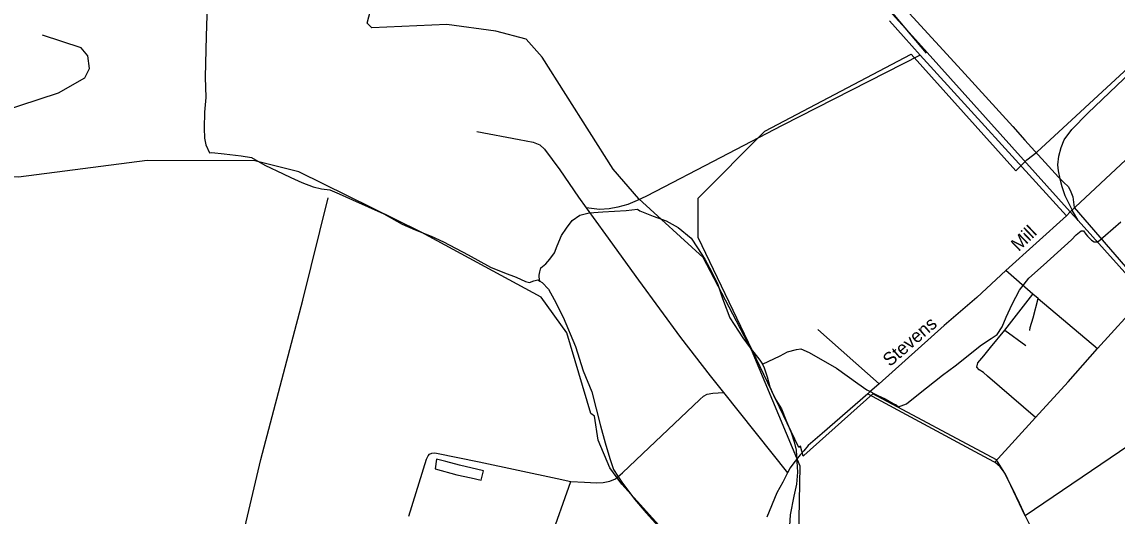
# Model space of a CAD drawing. Extents: x 2260773 to 2342389, y 552869 to 618546.
# Drawn here: x 2280360 to 2288230, y 595296 to 598847 of the extents above; entities that cross this region are included whole.
import ezdxf

# ---------------------------------------------------------------- set-up
doc = ezdxf.new("R2010")
doc.units = 0
for name, color, linetype in [('Exist Boundary Political City Limit New', 7, 'Continuous'), ('Exist Boundary Political Urban Extension UEB', 7, 'Continuous'), ('Exist Hydrographic Creek Single Shore', 7, 'Continuous'), ('Exist Hydrographic Misc Water Feature', 7, 'Continuous'), ('Exist Railroad Mainline', 7, 'Continuous'), ('Exist Railroad Siding', 7, 'Continuous'), ('Exist Road Non-System Type 51', 7, 'Continuous'), ('Exist Road Secondary Type 51 Attributed', 7, 'Continuous'), ('Exist Road Secondary Type 51 Label', 7, 'Continuous'), ('Map Preparation Boundary City Limit Buffer Line', 7, 'Continuous')]:
    doc.layers.add(name, color=color, linetype=linetype)

msp = doc.modelspace()

# ---------------------------------------------------------------- linework, layer by layer
at = {"layer": 'Exist Boundary Political City Limit New'}
msp.add_lwpolyline([(2288992.8, 596263.3), (2287568.8, 595296.8), (2287444.5, 595562.2), (2287430.5, 595592.2), (2287388.2, 595662.4), (2287364.8, 595701.2), (2286474, 596174.9), (2285980.2, 595732.3), (2285973.2, 595726.1), (2285964, 595761.6), (2285954.5, 595798.4), (2285948.5, 595793.1), (2285943.5, 595788.5), (2285220.8, 597299.1), (2285220.8, 597581.5), (2285698.8, 598061.9), (2286750, 598614.5), (2287503.2, 597777.1), (2287582.8, 597855.6), (2287652.5, 597911), (2288657.5, 598839.1)], dxfattribs=at)
at = {"layer": 'Exist Boundary Political Urban Extension UEB'}
msp.add_lwpolyline([(2284079.1, 601970.5), (2286234.2, 599368.4), (2286857.2, 598623.6)], dxfattribs=at)
at = {"layer": 'Exist Hydrographic Creek Single Shore'}
for points in [[(2286243.8, 593850.9), (2286225.7, 594008.7), (2285935.8, 594772.2), (2285951.8, 595654), (2285602.8, 596490.8), (2285254.8, 597153.8), (2284792.8, 597576.4), (2284607.7, 597790), (2284099.8, 598594), (2283982.7, 598724.2), (2283764.7, 598781.1), (2283414.7, 598827.5), (2282873.8, 598805.7), (2282840.7, 598839.2), (2282968.7, 599325.2), (2283084.8, 599391.8), (2284140.8, 599560.6), (2285088.7, 599767.7), (2285146.8, 599792.7), (2285153.7, 599969.7)], [(2286243.8, 593850.9), (2286168.7, 593865.6), (2284670.8, 595525.8), (2284585.7, 595642.4), (2284500.8, 595840.9), (2284473.8, 596015.2), (2284448.8, 596032.1), (2284276.7, 596612.8), (2284091.8, 596869.1), (2283228.7, 597335.8), (2282350.7, 597770.1), (2282033.7, 597848.8), (2281258.8, 597851.3), (2280335.6, 597732.3), (2280068.6, 597737.7), (2279968.6, 597788.9), (2279974.7, 597995.4), (2280064.7, 598154.3), (2280621.7, 598336.5), (2280811.8, 598444.1), (2280844.8, 598512.3), (2280834.7, 598604.3), (2280784.7, 598661.1), (2280508.7, 598752)]]:
    msp.add_lwpolyline(points, dxfattribs=at)
at = {"layer": 'Exist Hydrographic Misc Water Feature'}
for points in [[(2281382, 600196.8), (2281409.9, 600165), (2281471, 600071.9), (2281501.5, 600008.1), (2281524.1, 599954.4), (2281560.4, 599894.6), (2281603.3, 599835), (2281641.4, 599783.4), (2281674, 599721.8), (2281685.1, 599652), (2281681.4, 599408), (2281674.6, 599270.3), (2281691, 598968.6), (2281683.6, 598744.6), (2281676.3, 598450.5), (2281681.2, 598304.6), (2281672.2, 598198.9), (2281669.9, 598082.8), (2281672.2, 598012.7), (2281682.6, 597962.9), (2281707, 597905.3)], [(2281707, 597905.3), (2281725.3, 597909.4), (2281813.2, 597900.2), (2281935.4, 597885.4), (2282009.7, 597872.3), (2282105.8, 597817.2), (2282236.5, 597756.1), (2282292.6, 597728.6), (2282371, 597693.7), (2282453.4, 597662.2), (2282513.3, 597647.1), (2282573.1, 597641.4), (2282639.2, 597612.4), (2282736.2, 597568.9), (2282960.7, 597467.4), (2283093.6, 597394.6), (2283185.6, 597353.6), (2283300.3, 597306.7), (2283388.4, 597267.5), (2283567, 597173.3), (2283726.2, 597084.8), (2283828.3, 597043.9), (2283912.5, 597012.5), (2283978.8, 596981), (2284006.9, 596973.6), (2284038.7, 596985.8), (2284066.3, 596993.8), (2284082.5, 596984.1)], [(2284082.5, 596984.1), (2284076.6, 597014.2), (2284076.4, 597028), (2284082.1, 597050.3), (2284089.7, 597080.3), (2284125.4, 597108.6), (2284153.1, 597142.6), (2284186.9, 597187), (2284206.2, 597239.2), (2284237.4, 597311.5), (2284272.8, 597363.8), (2284314.5, 597420), (2284369.8, 597458.7), (2284435.8, 597475.1), (2284535.7, 597481.9), (2284703.4, 597491.6), (2284783.4, 597502.6)], [(2284783.4, 597502.6), (2284799.4, 597490.5), (2284895.8, 597451.6), (2284990.1, 597418.4), (2285076.6, 597369.2), (2285169.1, 597294.1), (2285215.5, 597222.6), (2285268.6, 597141.2), (2285317.8, 597047.8), (2285358, 596968.3), (2285395.5, 596858.5), (2285446.5, 596721), (2285541.7, 596578.1), (2285592.3, 596504.8), (2285663.3, 596417.5), (2285681.7, 596387.5)], [(2285681.7, 596387.5), (2285808.9, 596446.6), (2285860.7, 596475.3), (2285926.4, 596493.8), (2285958.6, 596498.3), (2286016.4, 596470.5), (2286213.6, 596358.5), (2286366.2, 596248.3), (2286432.8, 596202.6), (2286511.2, 596161.6), (2286563.3, 596137.9), (2286621.5, 596104.5), (2286642, 596094.9), (2286660, 596080.8), (2286717.3, 596103.4), (2286802.8, 596172.4), (2286975.6, 596309.8), (2287066.9, 596374.8), (2287255.3, 596526.4), (2287324.8, 596571.1), (2287368.5, 596601.4), (2287403.8, 596655.7), (2287433.3, 596725.9), (2287476.4, 596818.3), (2287529.3, 596918.7), (2287596.3, 597005.4), (2287701.5, 597098.3), (2287903.7, 597282), (2287935.3, 597318.2), (2287971.1, 597346.9), (2287989, 597347), (2288005.4, 597323), (2288017.7, 597307), (2288029.6, 597295), (2288045.8, 597279.2), (2288065.9, 597265.7), (2288091.9, 597267.8), (2288256.6, 597409.3)], [(2284082.5, 596984.1), (2284098.7, 596974.3), (2284143.2, 596926.7), (2284184, 596851.2), (2284249, 596725.8), (2284339.1, 596514.8), (2284394.4, 596339.3), (2284455.9, 596188.2), (2284518.3, 595944.8), (2284551.5, 595823.4), (2284584.5, 595709.7), (2284611.2, 595629.9), (2284643.6, 595582.4), (2284670, 595538.7), (2284763.3, 595417.6), (2284846.2, 595320.3), (2285104.3, 595030.8), (2285207.9, 594911.8), (2285478.3, 594596.5), (2285614.1, 594436.1), (2285821.8, 594214.2), (2285971.5, 594065.6), (2286248.5, 593738.4), (2286274.5, 593706.8)], [(2285681.7, 596387.5), (2285694, 596361.7), (2285716.2, 596296), (2285735.3, 596224.2), (2285771.8, 596144.4), (2285818.7, 596066.8), (2285855.2, 595975.3), (2285888, 595895.8), (2285910.6, 595829.9), (2285923.1, 595770), (2285929.9, 595688.3), (2285932.7, 595612.5), (2285925.5, 595526.4), (2285908.3, 595438.1), (2285881.7, 595305.9), (2285873.1, 595187.9)], [(2283486.5, 595593.3), (2283588, 595570.3), (2283660.7, 595554.9), (2283677.6, 595621.2), (2283505.3, 595661.4), (2283407.5, 595688.3), (2283339, 595703.9), (2283329.8, 595636), (2283486.5, 595593.3)]]:
    msp.add_lwpolyline(points, dxfattribs=at)
at = {"layer": 'Exist Railroad Mainline'}
msp.add_line((2287950.4, 597419.5), (2287893.8, 597482.5), dxfattribs=at)
for points in [[(2287893.8, 597482.5), (2286781.2, 598720.6), (2286638.8, 598879), (2284378.9, 601393.8)], [(2288434.4, 596880.2), (2287950.4, 597419.5)]]:
    msp.add_lwpolyline(points, dxfattribs=at)
at = {"layer": 'Exist Railroad Siding'}
for points in [[(2287906.9, 597496.4), (2287885.2, 597538.8), (2287856.6, 597596.5), (2287836.2, 597662.3), (2287821.7, 597716.2), (2287820.9, 597720.3), (2287808.9, 597778), (2287804.6, 597819.9), (2287812, 597881.9), (2287827.5, 597944.2), (2287850.8, 598000.3), (2287904.3, 598072.8), (2288021, 598191.8), (2288538.1, 598684.5)], [(2287950.4, 597419.5), (2287907.5, 597495.1), (2287906.9, 597496.4)]]:
    msp.add_lwpolyline(points, dxfattribs=at)
at = {"layer": 'Exist Road Non-System Type 51'}
for p, q in [((2286594.7, 598855.2), (2286696, 598742.1)), ((2286696, 598742.1), (2286815.8, 598608.3)), ((2286815.8, 598608.3), (2287867.9, 597454.8)), ((2287480.9, 598094.7), (2287568.3, 597998.3)), ((2285267.2, 597813), (2284974, 597659.9)), ((2287922.7, 597513.3), (2288291.4, 597087.9)), ((2287625.7, 596890.7), (2287430.3, 597060.1)), ((2287424.5, 596631.4), (2287625.7, 596890.7)), ((2287663, 596858.4), (2287625.7, 596890.7)), ((2287663, 596858.4), (2288089.6, 596499.4)), ((2288434.4, 596880.2), (2288089.6, 596499.4)), ((2286078.8, 596637.2), (2286520.9, 596245.3)), ((2287424.5, 596631.4), (2287573.8, 596520.8)), ((2285402.1, 596183.2), (2285860.6, 595606.8)), ((2287350.8, 595682.6), (2287643.6, 596004.7)), ((2287342.1, 595687.3), (2287350.8, 595682.6)), ((2284111.1, 594998.8), (2284303.9, 595544.3)), ((2287573.2, 595296.5), (2287529, 595388))]:
    msp.add_line(p, q, dxfattribs=at)
for points in [[(2286431, 599357.1), (2286422.1, 599327), (2286417.7, 599309.6), (2286419.2, 599292.2), (2286427.9, 599266.1), (2286446, 599234.4), (2286577.4, 599085.8), (2287112.7, 598501.1), (2287480.9, 598094.7)], [(2286815.8, 598608.3), (2285823.1, 598103.3), (2285267.2, 597813)], [(2283629.8, 598059.3), (2283932.3, 598003.1), (2284035, 597983.7), (2284081.6, 597964.3), (2284116.5, 597933.2), (2284225.1, 597783.8), (2284360.8, 597587.9), (2284415.1, 597510.3)], [(2287568.3, 597998.3), (2287809.4, 597732.1), (2287820.9, 597720.3)], [(2287820.9, 597720.3), (2287847.8, 597692.5), (2287878, 597664.7), (2287894.2, 597637), (2287912.7, 597591.2), (2287922.7, 597513.3)], [(2284974, 597659.9), (2284848.3, 597594.3), (2284780.7, 597563.7), (2284715, 597535), (2284643.2, 597516.5), (2284579.4, 597503.8), (2284511.5, 597499.1), (2284415.1, 597510.3)], [(2281942.8, 595131.6), (2282077.6, 595703.2), (2282378.7, 596847.5), (2282559.8, 597582.8)], [(2284415.1, 597510.3), (2284553.1, 597319.8), (2284792.1, 596992), (2285093.7, 596579), (2285307, 596303.5), (2285402.1, 596183.2)], [(2287603.5, 596628.5), (2287606.8, 596650.8), (2287628.1, 596720.6), (2287663, 596858.4)], [(2287643.6, 596004.7), (2287298.4, 596300.7), (2287269.4, 596326.8), (2287240.3, 596346.2), (2287222.7, 596367.1), (2287228.6, 596396.2), (2287273.2, 596447.1), (2287321.7, 596507.2), (2287424.5, 596631.4)], [(2287643.6, 596004.7), (2287878.2, 596260.8), (2288089.6, 596499.4)], [(2284303.9, 595544.3), (2284404, 595539.2), (2284487.9, 595535.9), (2284537.9, 595538.5), (2284585.8, 595546.9), (2284625.6, 595563.3), (2284675.2, 595605.7), (2284819.7, 595742.9), (2285231.9, 596132.6), (2285257.6, 596156.9), (2285285.4, 596171.1), (2285325.4, 596179.5), (2285402.1, 596183.2)], [(2286439.4, 596175.4), (2287207.3, 595760.3), (2287342.1, 595687.3)], [(2283140.9, 595295.4), (2283266.9, 595704.5), (2283278.8, 595728.6), (2283288.7, 595740.6), (2283306.6, 595748.8), (2283324.5, 595750.9), (2283340.4, 595749.2), (2283647, 595686), (2284205.8, 595565.2), (2284303.9, 595544.3)], [(2287529, 595388), (2287471, 595508), (2287418.7, 595610.9), (2287389.6, 595649.7), (2287350.8, 595682.6)], [(2288288.7, 593730.5), (2288103.2, 594149.9), (2287862.7, 594679.6), (2287612.6, 595215.1), (2287573.2, 595296.5)]]:
    msp.add_lwpolyline(points, dxfattribs=at)
at = {"layer": 'Exist Road Secondary Type 51 Attributed'}
for points in [[(2289571.4, 598974.2), (2289394.4, 598837.7), (2289128.8, 598596.6), (2288960.4, 598454.3), (2288329.1, 597889.4), (2287893.8, 597482.5)], [(2287893.8, 597482.5), (2287867.9, 597454.8), (2287430.3, 597060.1), (2287222.8, 596866.1), (2286988.2, 596664.4), (2286520.9, 596245.3), (2286451.3, 596185.6), (2286439.4, 596175.4), (2286111.7, 595890.2), (2286009.6, 595803.7), (2285979.9, 595766.1), (2285952.7, 595737), (2285906.2, 595678.8), (2285881, 595643.8), (2285860.6, 595606.8), (2285827, 595540.5), (2285785.9, 595462.2), (2285713.5, 595287.7)]]:
    msp.add_lwpolyline(points, dxfattribs=at)
at = {"layer": 'Map Preparation Boundary City Limit Buffer Line'}
msp.add_lwpolyline([(2288992.8, 596263.3), (2287568.8, 595296.8), (2287444.5, 595562.2), (2287430.5, 595592.2), (2287388.2, 595662.4), (2287364.8, 595701.2), (2286474, 596174.9), (2285980.2, 595732.3), (2285973.2, 595726.1), (2285964, 595761.6), (2285954.5, 595798.4), (2285948.5, 595793.1), (2285943.5, 595788.5), (2285220.8, 597299.1), (2285220.8, 597581.5), (2285698.8, 598061.9), (2286750, 598614.5), (2287503.2, 597777.1), (2287582.8, 597855.6), (2287652.5, 597911), (2288657.5, 598839.1)], dxfattribs=at)

# ---------------------------------------------------------------- texts
at = {"layer": 'Exist Road Secondary Type 51 Label'}
for s, rotation, p in [('Mill', 43.65533, (2287522.6, 597193.4)), ('Stevens', 40.87414, (2286597.3, 596365))]:
    msp.add_text(s, height=95, rotation=rotation, dxfattribs=at).set_placement(p)

doc.saveas('drawing.dxf')
